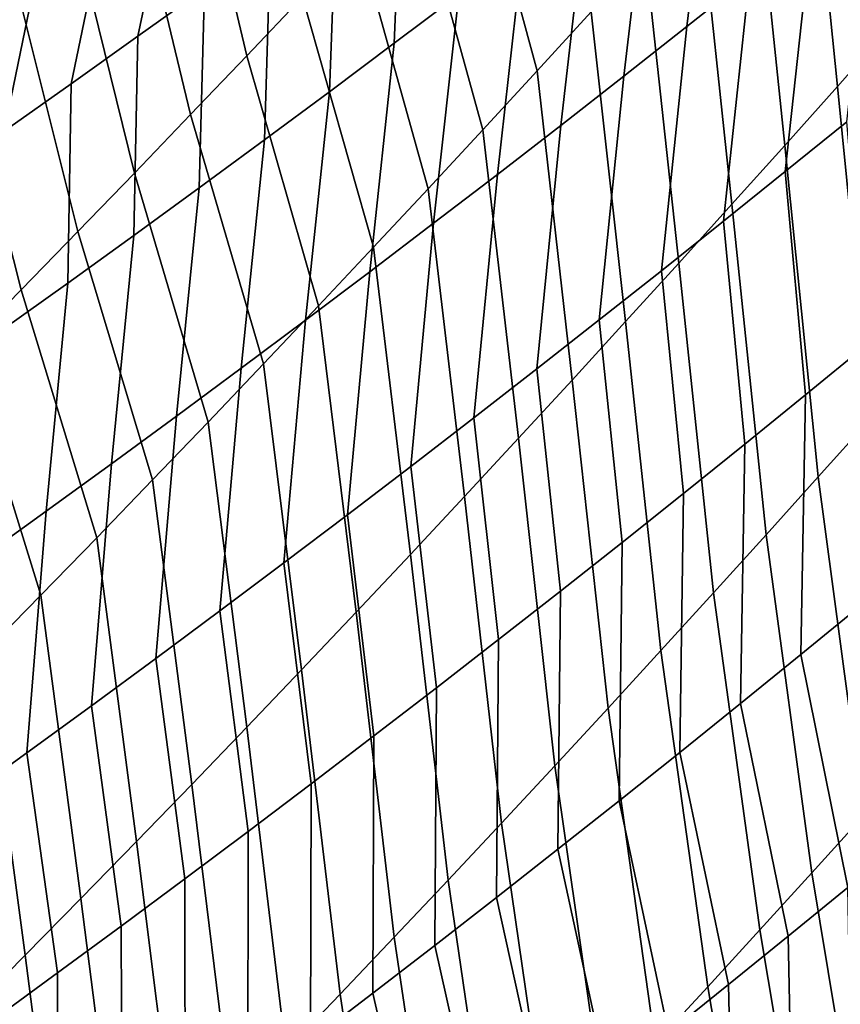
# Model space of a CAD drawing. Header units: metres. Extents: x -240 to 45, y -77 to 27.
# Tile 1009 of 1056: x 32.23 to 33.27, y -22.29 to -21.04. Entities that reach past the tile are written whole.
import ezdxf

# ---------------------------------------------------------------- set-up
doc = ezdxf.new("R2010")
doc.units = ezdxf.units.M
doc.layers.add('solid_102011X2', color=7, linetype='CONTINUOUS')

msp = doc.modelspace()

# ---------------------------------------------------------------- linework, layer by layer
at = {"layer": 'solid_102011X2'}
for points in [[(33.331257, -21.053263, 85.980934), (33.265003, -21.127926, 85.926277), (33.224998, -20.733505, 85.609909), (33.29213, -20.657967, 85.66304)], [(32.590023, -21.014833, 84.837242), (32.519577, -21.089283, 84.788353), (32.446636, -20.780386, 84.424286), (32.518345, -20.70524, 84.471527)], [(33.109707, -20.762743, 118.87928), (33.074894, -21.052408, 118.576683), (33.1539, -20.989607, 118.518867), (33.189503, -20.699711, 118.822624)], [(32.954247, -21.033876, 85.400482), (32.885971, -21.108488, 85.348846), (32.799862, -20.790144, 84.98542), (32.869324, -20.714813, 85.035339)], [(33.265003, -21.127926, 85.926277), (33.198521, -21.202427, 85.871925), (33.15765, -20.808874, 85.557098), (33.224998, -20.733505, 85.609909)], [(32.438831, -20.796244, 120.008568), (32.382256, -21.064632, 119.701866), (32.466187, -21.00415, 119.648399), (32.523579, -20.735655, 119.956093)], [(32.716141, -20.82069, 119.486443), (32.705845, -21.073418, 119.158936), (32.787262, -21.011894, 119.1035), (32.79884, -20.758879, 119.431953)], [(33.029583, -20.825481, 118.935699), (32.995552, -21.114927, 118.634262), (33.074894, -21.052408, 118.576683), (33.109707, -20.762743, 118.87928)], [(32.519577, -21.089283, 84.788353), (32.448868, -21.163507, 84.739693), (32.374676, -20.855297, 84.377274), (32.446636, -20.780386, 84.424286)], [(32.353794, -20.856483, 120.060799), (32.298027, -21.124769, 119.755066), (32.382256, -21.064632, 119.701866), (32.438831, -20.796244, 120.008568)], [(32.885971, -21.108488, 85.348846), (32.817451, -21.182894, 85.297478), (32.730164, -20.865261, 84.935768), (32.799862, -20.790144, 84.98542)], [(32.633129, -20.882175, 119.540688), (32.624111, -21.134628, 119.214111), (32.705845, -21.073418, 119.158936), (32.716141, -20.82069, 119.486443)], [(33.198521, -21.202427, 85.871925), (33.131805, -21.276758, 85.817879), (33.09008, -20.884062, 85.504601), (33.15765, -20.808874, 85.557098)], [(32.949135, -20.887922, 118.991875), (32.915871, -21.177158, 118.691589), (32.995552, -21.114927, 118.634262), (33.029583, -20.825481, 118.935699)], [(32.268463, -20.916367, 120.112762), (32.213497, -21.184561, 119.808006), (32.298027, -21.124769, 119.755066), (32.353794, -20.856483, 120.060799)], [(32.448868, -21.163507, 84.739693), (32.377892, -21.237501, 84.691261), (32.30246, -20.92997, 84.330498), (32.374676, -20.855297, 84.377274)], [(32.817451, -21.182894, 85.297478), (32.748676, -21.257092, 85.246376), (32.660217, -20.940157, 84.886383), (32.730164, -20.865261, 84.935768)], [(33.232563, -20.926525, 118.460808), (33.199257, -21.235476, 118.172501), (33.276791, -21.172503, 118.113083), (33.310886, -20.863167, 118.402512)], [(32.549812, -20.943331, 119.594673), (32.542057, -21.195522, 119.269035), (32.624111, -21.134628, 119.214111), (32.633129, -20.882175, 119.540688)], [(32.868359, -20.950062, 119.047813), (32.835857, -21.2391, 118.748657), (32.915871, -21.177158, 118.691589), (32.949135, -20.887922, 118.991875)], [(33.131805, -21.276758, 85.817879), (33.064842, -21.350908, 85.764122), (33.022278, -20.959066, 85.452393), (33.09008, -20.884062, 85.504601)], [(32.182846, -20.975889, 120.164467), (32.12867, -21.244001, 119.860672), (32.213497, -21.184561, 119.808006), (32.268463, -20.916367, 120.112762)], [(32.377892, -21.237501, 84.691261), (32.306641, -21.31126, 84.643059), (32.229977, -21.004396, 84.283936), (32.30246, -20.92997, 84.330498)], [(33.1539, -20.989607, 118.518867), (33.121368, -21.298183, 118.231682), (33.199257, -21.235476, 118.172501), (33.232563, -20.926525, 118.460808)], [(32.466187, -21.00415, 119.648399), (32.45969, -21.256096, 119.3237), (32.542057, -21.195522, 119.269035), (32.549812, -20.943331, 119.594673)], [(32.748676, -21.257092, 85.246376), (32.679646, -21.331076, 85.195526), (32.590023, -21.014833, 84.837242), (32.660217, -20.940157, 84.886383)], [(32.787262, -21.011894, 119.1035), (32.755508, -21.300743, 118.805481), (32.835857, -21.2391, 118.748657), (32.868359, -20.950062, 119.047813)], [(33.064842, -21.350908, 85.764122), (32.997635, -21.424873, 85.71064), (32.954247, -21.033876, 85.400482), (33.022278, -20.959066, 85.452393)], [(33.074894, -21.052408, 118.576683), (33.043133, -21.360622, 118.290611), (33.121368, -21.298183, 118.231682), (33.1539, -20.989607, 118.518867)], [(32.306641, -21.31126, 84.643059), (32.235111, -21.384777, 84.595062), (32.157227, -21.078573, 84.237579), (32.229977, -21.004396, 84.283936)], [(32.382256, -21.064632, 119.701866), (32.377014, -21.316345, 119.378098), (32.45969, -21.256096, 119.3237), (32.466187, -21.00415, 119.648399)], [(32.679646, -21.331076, 85.195526), (32.610352, -21.404842, 85.14492), (32.519577, -21.089283, 84.788353), (32.590023, -21.014833, 84.837242)], [(32.705845, -21.073418, 119.158936), (32.674831, -21.362089, 118.862045), (32.755508, -21.300743, 118.805481), (32.787262, -21.011894, 119.1035)], [(32.997635, -21.424873, 85.71064), (32.930168, -21.498648, 85.657433), (32.885971, -21.108488, 85.348846), (32.954247, -21.033876, 85.400482)], [(32.995552, -21.114927, 118.634262), (32.96455, -21.422791, 118.349289), (33.043133, -21.360622, 118.290611), (33.074894, -21.052408, 118.576683)], [(33.371971, -21.473869, 86.272354), (33.306538, -21.547487, 86.216293), (33.265003, -21.127926, 85.926277), (33.331257, -21.053263, 85.980934)], [(32.298027, -21.124769, 119.755066), (32.294025, -21.376265, 119.43222), (32.377014, -21.316345, 119.378098), (32.382256, -21.064632, 119.701866)], [(32.235111, -21.384777, 84.595062), (32.163296, -21.458052, 84.547272), (32.084194, -21.152496, 84.191429), (32.157227, -21.078573, 84.237579)], [(32.624111, -21.134628, 119.214111), (32.593826, -21.423134, 118.918343), (32.674831, -21.362089, 118.862045), (32.705845, -21.073418, 119.158936)], [(32.610352, -21.404842, 85.14492), (32.540783, -21.47839, 85.094551), (32.448868, -21.163507, 84.739693), (32.519577, -21.089283, 84.788353)], [(32.930168, -21.498648, 85.657433), (32.862442, -21.572222, 85.604485), (32.817451, -21.182894, 85.297478), (32.885971, -21.108488, 85.348846)], [(32.915871, -21.177158, 118.691589), (32.88562, -21.484684, 118.407707), (32.96455, -21.422791, 118.349289), (32.995552, -21.114927, 118.634262)], [(32.213497, -21.184561, 119.808006), (32.210732, -21.435852, 119.486076), (32.294025, -21.376265, 119.43222), (32.298027, -21.124769, 119.755066)], [(33.306538, -21.547487, 86.216293), (33.24086, -21.620949, 86.16053), (33.198521, -21.202427, 85.871925), (33.265003, -21.127926, 85.926277)], [(32.542057, -21.195522, 119.269035), (32.512497, -21.483871, 118.97438), (32.593826, -21.423134, 118.918343), (32.624111, -21.134628, 119.214111)], [(32.540783, -21.47839, 85.094551), (32.47094, -21.551712, 85.044411), (32.377892, -21.237501, 84.691261), (32.448868, -21.163507, 84.739693)], [(32.835857, -21.2391, 118.748657), (32.806351, -21.546295, 118.465874), (32.88562, -21.484684, 118.407707), (32.915871, -21.177158, 118.691589)], [(33.199257, -21.235476, 118.172501), (33.224678, -21.517542, 117.858322), (33.301041, -21.455029, 117.797783), (33.276791, -21.172503, 118.113083)], [(32.862442, -21.572222, 85.604485), (32.794453, -21.645594, 85.551796), (32.748676, -21.257092, 85.246376), (32.817451, -21.182894, 85.297478)], [(32.45969, -21.256096, 119.3237), (32.43084, -21.544298, 119.030144), (32.512497, -21.483871, 118.97438), (32.542057, -21.195522, 119.269035)], [(33.24086, -21.620949, 86.16053), (33.174931, -21.694246, 86.105049), (33.131805, -21.276758, 85.817879), (33.198521, -21.202427, 85.871925)], [(32.47094, -21.551712, 85.044411), (32.400818, -21.624809, 84.994492), (32.306641, -21.31126, 84.643059), (32.377892, -21.237501, 84.691261)], [(32.755508, -21.300743, 118.805481), (32.726734, -21.607624, 118.523781), (32.806351, -21.546295, 118.465874), (32.835857, -21.2391, 118.748657)], [(33.121368, -21.298183, 118.231682), (33.147953, -21.579807, 117.918617), (33.224678, -21.517542, 117.858322), (33.199257, -21.235476, 118.172501)], [(32.377014, -21.316345, 119.378098), (32.348862, -21.60441, 119.08564), (32.43084, -21.544298, 119.030144), (32.45969, -21.256096, 119.3237)], [(32.794453, -21.645594, 85.551796), (32.726185, -21.718758, 85.499352), (32.679646, -21.331076, 85.195526), (32.748676, -21.257092, 85.246376)], [(33.174931, -21.694246, 86.105049), (33.108742, -21.767372, 86.049843), (33.064842, -21.350908, 85.764122), (33.131805, -21.276758, 85.817879)], [(32.674831, -21.362089, 118.862045), (32.646778, -21.668667, 118.581421), (32.726734, -21.607624, 118.523781), (32.755508, -21.300743, 118.805481)], [(33.043133, -21.360622, 118.290611), (33.070873, -21.641823, 117.978661), (33.147953, -21.579807, 117.918617), (33.121368, -21.298183, 118.231682)], [(32.400818, -21.624809, 84.994492), (32.330402, -21.697676, 84.944794), (32.235111, -21.384777, 84.595062), (32.306641, -21.31126, 84.643059)], [(32.294025, -21.376265, 119.43222), (32.266563, -21.664204, 119.140862), (32.348862, -21.60441, 119.08564), (32.377014, -21.316345, 119.378098)], [(32.726185, -21.718758, 85.499352), (32.657642, -21.79171, 85.447144), (32.610352, -21.404842, 85.14492), (32.679646, -21.331076, 85.195526)], [(33.108742, -21.767372, 86.049843), (33.042286, -21.840317, 85.994904), (32.997635, -21.424873, 85.71064), (33.064842, -21.350908, 85.764122)], [(32.593826, -21.423134, 118.918343), (32.566486, -21.729418, 118.638794), (32.646778, -21.668667, 118.581421), (32.674831, -21.362089, 118.862045)], [(32.96455, -21.422791, 118.349289), (32.993435, -21.703581, 118.038452), (33.070873, -21.641823, 117.978661), (33.043133, -21.360622, 118.290611)], [(32.210732, -21.435852, 119.486076), (32.183949, -21.723675, 119.195801), (32.266563, -21.664204, 119.140862), (32.294025, -21.376265, 119.43222)], [(32.330402, -21.697676, 84.944794), (32.259697, -21.770306, 84.895302), (32.163296, -21.458052, 84.547272), (32.235111, -21.384777, 84.595062)], [(32.657642, -21.79171, 85.447144), (32.58881, -21.864447, 85.395172), (32.540783, -21.47839, 85.094551), (32.610352, -21.404842, 85.14492)], [(32.512497, -21.483871, 118.97438), (32.485859, -21.789871, 118.695892), (32.566486, -21.729418, 118.638794), (32.593826, -21.423134, 118.918343)], [(32.88562, -21.484684, 118.407707), (32.915642, -21.765079, 118.097984), (32.993435, -21.703581, 118.038452), (32.96455, -21.422791, 118.349289)], [(33.042286, -21.840317, 85.994904), (32.975563, -21.913078, 85.940231), (32.930168, -21.498648, 85.657433), (32.997635, -21.424873, 85.71064)], [(33.224678, -21.517542, 117.858322), (33.218758, -21.845274, 117.588699), (33.294437, -21.783222, 117.526978), (33.301041, -21.455029, 117.797783)], [(32.259697, -21.770306, 84.895302), (32.18869, -21.842697, 84.846008), (32.09119, -21.531076, 84.49968), (32.163296, -21.458052, 84.547272)], [(32.58881, -21.864447, 85.395172), (32.519688, -21.936962, 85.34343), (32.47094, -21.551712, 85.044411), (32.540783, -21.47839, 85.094551)], [(32.43084, -21.544298, 119.030144), (32.404896, -21.850027, 118.752716), (32.485859, -21.789871, 118.695892), (32.512497, -21.483871, 118.97438)], [(32.806351, -21.546295, 118.465874), (32.837498, -21.826313, 118.157257), (32.915642, -21.765079, 118.097984), (32.88562, -21.484684, 118.407707)], [(32.975563, -21.913078, 85.940231), (32.908562, -21.985647, 85.885803), (32.862442, -21.572222, 85.604485), (32.930168, -21.498648, 85.657433)], [(33.147953, -21.579807, 117.918617), (33.142712, -21.907093, 117.650169), (33.218758, -21.845274, 117.588699), (33.224678, -21.517542, 117.858322)], [(32.348862, -21.60441, 119.08564), (32.323601, -21.90988, 118.809258), (32.404896, -21.850027, 118.752716), (32.43084, -21.544298, 119.030144)], [(32.519688, -21.936962, 85.34343), (32.450272, -22.009258, 85.291901), (32.400818, -21.624809, 84.994492), (32.47094, -21.551712, 85.044411)], [(32.726734, -21.607624, 118.523781), (32.759003, -21.887281, 118.21627), (32.837498, -21.826313, 118.157257), (32.806351, -21.546295, 118.465874)], [(33.362862, -21.976271, 86.489868), (33.297882, -22.048653, 86.432671), (33.24086, -21.620949, 86.16053), (33.306538, -21.547487, 86.216293)], [(32.908562, -21.985647, 85.885803), (32.841278, -22.05802, 85.831627), (32.794453, -21.645594, 85.551796), (32.862442, -21.572222, 85.604485)], [(33.070873, -21.641823, 117.978661), (33.066299, -21.968672, 117.711388), (33.142712, -21.907093, 117.650169), (33.147953, -21.579807, 117.918617)], [(32.266563, -21.664204, 119.140862), (32.241978, -21.969425, 118.865524), (32.323601, -21.90988, 118.809258), (32.348862, -21.60441, 119.08564)], [(32.646778, -21.668667, 118.581421), (32.680157, -21.947977, 118.275009), (32.759003, -21.887281, 118.21627), (32.726734, -21.607624, 118.523781)], [(32.450272, -22.009258, 85.291901), (32.380547, -22.081326, 85.240585), (32.330402, -21.697676, 84.944794), (32.400818, -21.624809, 84.994492)], [(33.297882, -22.048653, 86.432671), (33.232632, -22.120876, 86.375748), (33.174931, -21.694246, 86.105049), (33.24086, -21.620949, 86.16053)], [(32.841278, -22.05802, 85.831627), (32.773705, -22.13019, 85.777687), (32.726185, -21.718758, 85.499352), (32.794453, -21.645594, 85.551796)], [(32.993435, -21.703581, 118.038452), (32.989517, -22.030008, 117.772346), (33.066299, -21.968672, 117.711388), (33.070873, -21.641823, 117.978661)], [(32.183949, -21.723675, 119.195801), (32.160027, -22.028658, 118.921501), (32.241978, -21.969425, 118.865524), (32.266563, -21.664204, 119.140862)], [(32.566486, -21.729418, 118.638794), (32.600964, -22.008398, 118.333481), (32.680157, -21.947977, 118.275009), (32.646778, -21.668667, 118.581421)], [(32.380547, -22.081326, 85.240585), (32.310516, -22.153164, 85.189476), (32.259697, -21.770306, 84.895302), (32.330402, -21.697676, 84.944794)], [(32.915642, -21.765079, 118.097984), (32.912373, -22.091099, 117.833038), (32.989517, -22.030008, 117.772346), (32.993435, -21.703581, 118.038452)], [(33.232632, -22.120876, 86.375748), (33.167107, -22.192938, 86.319084), (33.108742, -21.767372, 86.049843), (33.174931, -21.694246, 86.105049)], [(32.773705, -22.13019, 85.777687), (32.705833, -22.202152, 85.723976), (32.657642, -21.79171, 85.447144), (32.726185, -21.718758, 85.499352)], [(32.485859, -21.789871, 118.695892), (32.521427, -22.068541, 118.391685), (32.600964, -22.008398, 118.333481), (32.566486, -21.729418, 118.638794)], [(32.837498, -21.826313, 118.157257), (32.834862, -22.151939, 117.893471), (32.912373, -22.091099, 117.833038), (32.915642, -21.765079, 118.097984)], [(32.310516, -22.153164, 85.189476), (32.24017, -22.22477, 85.138573), (32.18869, -21.842697, 84.846008), (32.259697, -21.770306, 84.895302)], [(33.167107, -22.192938, 86.319084), (33.101299, -22.264826, 86.26268), (33.042286, -21.840317, 85.994904), (33.108742, -21.767372, 86.049843)], [(32.404896, -21.850027, 118.752716), (32.441544, -22.128399, 118.4496), (32.521427, -22.068541, 118.391685), (32.485859, -21.789871, 118.695892)], [(33.218758, -21.845274, 117.588699), (33.277969, -22.139376, 117.286621), (33.352585, -22.07781, 117.223656), (33.294437, -21.783222, 117.526978)], [(32.705833, -22.202152, 85.723976), (32.637665, -22.273903, 85.670494), (32.58881, -21.864447, 85.395172), (32.657642, -21.79171, 85.447144)], [(32.759003, -21.887281, 118.21627), (32.756992, -22.212524, 117.953636), (32.834862, -22.151939, 117.893471), (32.837498, -21.826313, 118.157257)], [(33.101299, -22.264826, 86.26268), (33.035202, -22.336536, 86.206528), (32.975563, -21.913078, 85.940231), (33.042286, -21.840317, 85.994904)], [(32.24017, -22.22477, 85.138573), (32.169502, -22.296139, 85.08786), (32.117374, -21.914848, 84.796921), (32.18869, -21.842697, 84.846008)], [(32.323601, -21.90988, 118.809258), (32.361324, -22.187969, 118.50724), (32.441544, -22.128399, 118.4496), (32.404896, -21.850027, 118.752716)], [(33.142712, -21.907093, 117.650169), (33.202972, -22.200726, 117.349335), (33.277969, -22.139376, 117.286621), (33.218758, -21.845274, 117.588699)], [(32.637665, -22.273903, 85.670494), (32.569187, -22.34544, 85.617233), (32.519688, -21.936962, 85.34343), (32.58881, -21.864447, 85.395172)], [(32.680157, -21.947977, 118.275009), (32.678764, -22.272852, 118.013527), (32.756992, -22.212524, 117.953636), (32.759003, -21.887281, 118.21627)], [(32.241978, -21.969425, 118.865524), (32.280762, -22.24725, 118.564598), (32.361324, -22.187969, 118.50724), (32.323601, -21.90988, 118.809258)], [(33.035202, -22.336536, 86.206528), (32.968815, -22.408062, 86.150612), (32.908562, -21.985647, 85.885803), (32.975563, -21.913078, 85.940231)], [(33.066299, -21.968672, 117.711388), (33.127598, -22.261854, 117.411789), (33.202972, -22.200726, 117.349335), (33.142712, -21.907093, 117.650169)], [(32.569187, -22.34544, 85.617233), (32.500393, -22.416759, 85.564186), (32.450272, -22.009258, 85.291901), (32.519688, -21.936962, 85.34343)], [(32.600964, -22.008398, 118.333481), (32.600174, -22.332916, 118.073135), (32.678764, -22.272852, 118.013527), (32.680157, -21.947977, 118.275009)], [(32.160027, -22.028658, 118.921501), (32.199863, -22.306232, 118.621666), (32.280762, -22.24725, 118.564598), (32.241978, -21.969425, 118.865524)], [(32.989517, -22.030008, 117.772346), (33.051849, -22.322758, 117.473984), (33.127598, -22.261854, 117.411789), (33.066299, -21.968672, 117.711388)], [(32.968815, -22.408062, 86.150612), (32.902122, -22.479397, 86.094933), (32.841278, -22.05802, 85.831627), (32.908562, -21.985647, 85.885803)], [(32.500393, -22.416759, 85.564186), (32.431282, -22.487856, 85.511345), (32.380547, -22.081326, 85.240585), (32.450272, -22.009258, 85.291901)], [(32.521427, -22.068541, 118.391685), (32.521233, -22.392714, 118.132469), (32.600174, -22.332916, 118.073135), (32.600964, -22.008398, 118.333481)], [(32.912373, -22.091099, 117.833038), (32.975723, -22.383432, 117.535919), (33.051849, -22.322758, 117.473984), (32.989517, -22.030008, 117.772346)], [(33.369469, -22.4846, 86.687752), (33.30479, -22.555714, 86.629379), (33.232632, -22.120876, 86.375748), (33.297882, -22.048653, 86.432671)], [(32.902122, -22.479397, 86.094933), (32.835129, -22.550535, 86.03949), (32.773705, -22.13019, 85.777687), (32.841278, -22.05802, 85.831627)], [(32.441544, -22.128399, 118.4496), (32.441936, -22.452242, 118.191521), (32.521233, -22.392714, 118.132469), (32.521427, -22.068541, 118.391685)], [(32.431282, -22.487856, 85.511345), (32.361851, -22.558729, 85.45871), (32.310516, -22.153164, 85.189476), (32.380547, -22.081326, 85.240585)], [(32.834862, -22.151939, 117.893471), (32.899223, -22.443874, 117.597588), (32.975723, -22.383432, 117.535919), (32.912373, -22.091099, 117.833038)], [(33.30479, -22.555714, 86.629379), (33.239815, -22.626673, 86.571259), (33.167107, -22.192938, 86.319084), (33.232632, -22.120876, 86.375748)], [(32.361324, -22.187969, 118.50724), (32.362286, -22.511494, 118.250282), (32.441936, -22.452242, 118.191521), (32.441544, -22.128399, 118.4496)], [(32.835129, -22.550535, 86.03949), (32.767818, -22.621471, 85.984268), (32.705833, -22.202152, 85.723976), (32.773705, -22.13019, 85.777687)], [(33.202972, -22.200726, 117.349335), (33.210152, -22.556376, 117.114159), (33.284542, -22.495682, 117.050354), (33.277969, -22.139376, 117.286621)], [(32.361851, -22.558729, 85.45871), (32.292088, -22.629374, 85.406273), (32.24017, -22.22477, 85.138573), (32.310516, -22.153164, 85.189476)], [(32.756992, -22.212524, 117.953636), (32.822353, -22.504078, 117.658981), (32.899223, -22.443874, 117.597588), (32.834862, -22.151939, 117.893471)], [(32.280762, -22.24725, 118.564598), (32.282288, -22.570467, 118.308762), (32.362286, -22.511494, 118.250282), (32.361324, -22.187969, 118.50724)], [(33.239815, -22.626673, 86.571259), (33.174541, -22.697468, 86.513382), (33.101299, -22.264826, 86.26268), (33.167107, -22.192938, 86.319084)], [(33.127598, -22.261854, 117.411789), (33.135372, -22.616863, 117.177696), (33.210152, -22.556376, 117.114159), (33.202972, -22.200726, 117.349335)], [(32.767818, -22.621471, 85.984268), (32.700195, -22.692204, 85.929268), (32.637665, -22.273903, 85.670494), (32.705833, -22.202152, 85.723976)], [(32.678764, -22.272852, 118.013527), (32.745113, -22.564043, 117.720108), (32.822353, -22.504078, 117.658981), (32.756992, -22.212524, 117.953636)], [(32.292088, -22.629374, 85.406273), (32.221989, -22.699787, 85.354034), (32.169502, -22.296139, 85.08786), (32.24017, -22.22477, 85.138573)], [(32.199863, -22.306232, 118.621666), (32.201939, -22.629158, 118.366943), (32.282288, -22.570467, 118.308762), (32.280762, -22.24725, 118.564598)], [(33.051849, -22.322758, 117.473984), (33.060204, -22.677141, 117.240974), (33.135372, -22.616863, 117.177696), (33.127598, -22.261854, 117.411789)], [(32.700195, -22.692204, 85.929268), (32.632244, -22.762724, 85.874474), (32.569187, -22.34544, 85.617233), (32.637665, -22.273903, 85.670494)], [(32.600174, -22.332916, 118.073135), (32.667507, -22.623762, 117.780952), (32.745113, -22.564043, 117.720108), (32.678764, -22.272852, 118.013527)], [(33.174541, -22.697468, 86.513382), (33.108963, -22.768091, 86.455734), (33.035202, -22.336536, 86.206528), (33.101299, -22.264826, 86.26268)]]:
    msp.add_3dface(points, dxfattribs=at)

doc.saveas('drawing.dxf')
